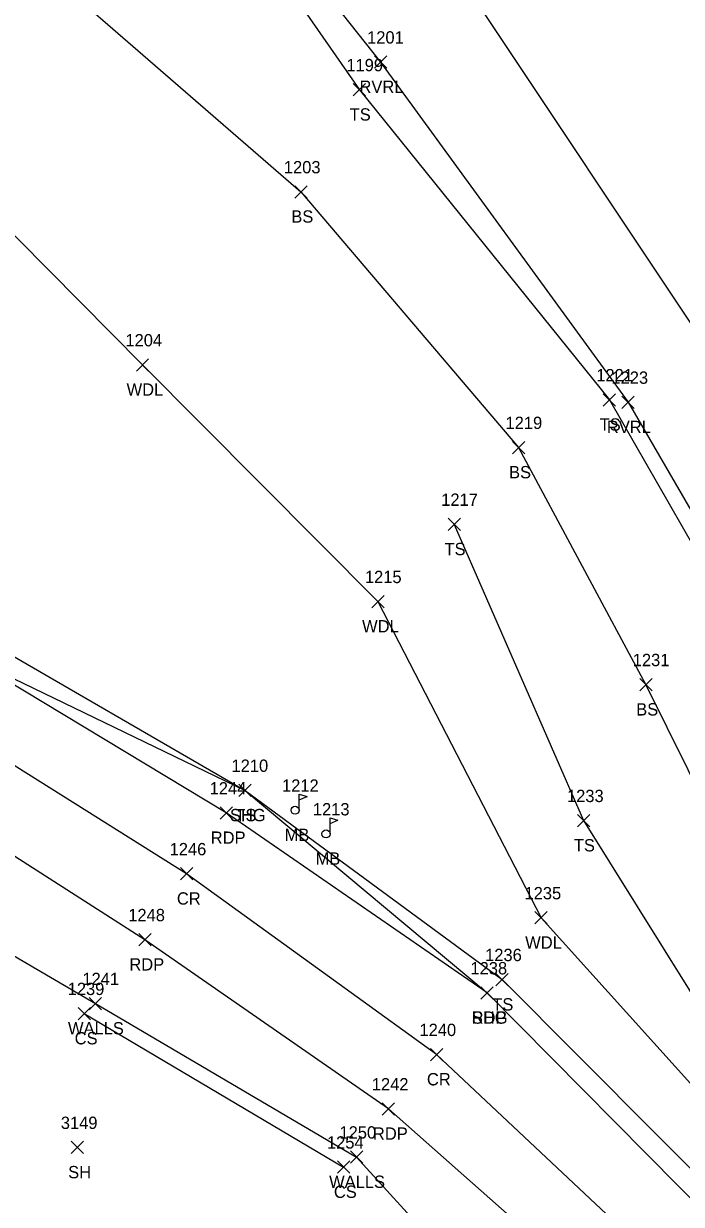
# Model space of a CAD drawing. Extents: x 1509053 to 1511576, y 400838 to 402572.
# Drawn here: x 1509603.8 to 1509710.5, y 401904.1 to 402095.5 of the extents above; entities that cross this region are included whole.
import ezdxf

# ---------------------------------------------------------------- set-up
doc = ezdxf.new("R2010")
doc.units = 0
for name, color, linetype in [('L_A', 7, 'Continuous'), ('L_I', 7, 'Continuous'), ('L_TIC', 7, 'Continuous'), ('LAWA', 7, 'Continuous'), ('LAWE', 7, 'Continuous'), ('LELB', 7, 'Continuous'), ('LMB', 7, 'Continuous'), ('LWS', 7, 'Continuous'), ('P_A', 7, 'Continuous'), ('P_I', 7, 'Continuous'), ('P_TIC', 7, 'Continuous'), ('PET', 7, 'Continuous'), ('PRC', 7, 'Continuous'), ('PSU', 7, 'Continuous')]:
    doc.layers.add(name, color=color, linetype=linetype)

msp = doc.modelspace()

# ---------------------------------------------------------------- linework, layer by layer
at = {"layer": 'L_TIC'}
for points in [[(1509660.73, 402088.31), (1509662.73, 402090.31)], [(1509662.73, 402088.31), (1509660.73, 402090.31)], [(1509657.3, 402083.82), (1509659.3, 402085.82)], [(1509659.3, 402083.82), (1509657.3, 402085.82)], [(1509647.8, 402067.27), (1509649.8, 402069.27)], [(1509649.8, 402067.27), (1509647.8, 402069.27)], [(1509622.1, 402039.21), (1509624.1, 402041.21)], [(1509624.1, 402039.21), (1509622.1, 402041.21)], [(1509697.84, 402033.54), (1509699.84, 402035.54)], [(1509699.84, 402033.54), (1509697.84, 402035.54)], [(1509700.87, 402033.14), (1509702.86, 402035.14)], [(1509702.86, 402033.14), (1509700.87, 402035.14)], [(1509683.12, 402025.81), (1509685.12, 402027.81)], [(1509685.12, 402025.81), (1509683.12, 402027.81)], [(1509672.68, 402013.35), (1509674.68, 402015.35)], [(1509674.68, 402013.35), (1509672.68, 402015.35)], [(1509660.3, 402000.82), (1509662.3, 402002.82)], [(1509662.3, 402000.82), (1509660.3, 402002.82)], [(1509703.75, 401987.35), (1509705.75, 401989.35)], [(1509705.75, 401987.35), (1509703.75, 401989.35)], [(1509638.75, 401970.2), (1509640.75, 401972.2)], [(1509640.75, 401970.2), (1509638.75, 401972.2)], [(1509693.66, 401965.31), (1509695.66, 401967.31)], [(1509695.66, 401965.31), (1509693.66, 401967.31)], [(1509686.76, 401949.54), (1509688.76, 401951.54)], [(1509688.76, 401949.54), (1509686.76, 401951.54)], [(1509680.43, 401939.51), (1509682.43, 401941.52)], [(1509682.43, 401939.51), (1509680.43, 401941.52)], [(1509612.66, 401934.02), (1509614.66, 401936.02)], [(1509614.66, 401934.02), (1509612.66, 401936.02)], [(1509614.47, 401935.63), (1509616.47, 401937.63)], [(1509616.47, 401935.63), (1509614.47, 401937.63)], [(1509611.55, 401912.3), (1509613.55, 401914.3)], [(1509613.55, 401912.3), (1509611.55, 401914.3)], [(1509654.71, 401909.12), (1509656.71, 401911.12)], [(1509656.71, 401909.12), (1509654.71, 401911.12)], [(1509656.83, 401910.74), (1509658.83, 401912.74)], [(1509658.83, 401910.74), (1509656.83, 401912.74)]]:
    msp.add_lwpolyline(points, dxfattribs=at)
at = {"layer": 'LAWA'}
msp.add_lwpolyline([(1509076.57, 402183.15), (1509127.79, 402182.33), (1509173.6, 402169.45), (1509206.41, 402183.98), (1509219.47, 402177.73), (1509276.12, 402165.35), (1509324.31, 402150.34), (1509333.92, 402141.66), (1509378.2, 402140.76), (1509422.99, 402135.87), (1509484.22, 402126.37), (1509536.38, 402111.03), (1509587.67, 402075.95), (1509623.1, 402040.21), (1509661.3, 402001.82), (1509687.76, 401950.54), (1509742.09, 401890.27)], dxfattribs=at)
at = {"layer": 'LAWE'}
msp.add_lwpolyline([(1509105.87, 402324.24), (1509166.85, 402316.84), (1509211.49, 402305.13), (1509268.21, 402284.91), (1509312.96, 402259.07), (1509356.2, 402241.45), (1509401.11, 402232.66), (1509452.56, 402212.8), (1509514.16, 402192.04), (1509556.38, 402176.06), (1509631.87, 402126.97), (1509661.73, 402089.31), (1509701.86, 402034.14), (1509721.26, 402000.81), (1509742.13, 401921.74), (1509766.75, 401859.14), (1509782.51, 401819.75), (1509797.91, 401768.02), (1509814.1, 401723.17), (1509831.98, 401671.21)], dxfattribs=at)
at = {"layer": 'LELB'}
for points in [[(1509893.6, 401622.33), (1509860.64, 401660.7), (1509835.46, 401719.88), (1509820.45, 401775.67), (1509804.55, 401821.18), (1509793.58, 401877.47), (1509769.39, 401921.13), (1509750.31, 401995.31), (1509714.67, 402043.06), (1509675.87, 402101.28), (1509636.96, 402136.16), (1509603.47, 402183.37), (1509565.38, 402200.63), (1509506.19, 402219.72), (1509454.31, 402229.61), (1509409.3, 402242.42), (1509343.87, 402268.78), (1509286.85, 402299.31), (1509229.32, 402329.05), (1509168.38, 402334.88), (1509111.42, 402354.71)], [(1509268.21, 402284.91), (1509314.49, 402254.64), (1509356.98, 402231.85), (1509402.27, 402223.46), (1509451.09, 402207.68), (1509510.53, 402186.04), (1509553.53, 402174.63), (1509629.32, 402126.51), (1509658.3, 402084.82), (1509698.84, 402034.54), (1509720.34, 401997.13), (1509738.81, 401919.7), (1509762.85, 401861.64), (1509780.24, 401817.03), (1509795.72, 401767.1), (1509811.96, 401722.66)], [(1509386.28, 402168.51), (1509440.17, 402176.72), (1509501.07, 402173.56), (1509547.44, 402149.69), (1509608.94, 402102.89), (1509648.8, 402068.27), (1509684.12, 402026.81), (1509704.75, 401988.35), (1509738.81, 401919.7)], [(1509361.47, 402094.85), (1509410.83, 402081.54), (1509459.37, 402065.34), (1509506.44, 402045.45), (1509552.07, 402021.06), (1509595.83, 401996.62), (1509639.75, 401971.21), (1509681.43, 401940.52), (1509718.97, 401902.89)], [(1509673.68, 402014.35), (1509694.66, 401966.31), (1509742.09, 401890.27)], [(1509613.66, 401935.02), (1509655.71, 401910.12)]]:
    msp.add_lwpolyline(points, dxfattribs=at)
at = {"layer": 'LMB'}
for p, q in [((1509648.5, 401970.59), (1509649.8, 401970.2)), ((1509648.51, 401967.99), (1509648.51, 401970.59)), ((1509648.51, 401969.69), (1509649.79, 401970.2)), ((1509647.85, 401967.99), (1509647.85, 401967.99)), ((1509653.52, 401966.75), (1509654.81, 401966.37)), ((1509653.52, 401964.16), (1509653.52, 401966.75)), ((1509653.52, 401965.85), (1509654.8, 401966.36)), ((1509652.87, 401964.15), (1509652.87, 401964.15))]:
    msp.add_line(p, q, dxfattribs=at)
for centre in [(1509647.85, 401967.99), (1509652.87, 401964.15)]:
    msp.add_circle(centre, 0.656, dxfattribs=at)
at = {"layer": 'LWS'}
msp.add_lwpolyline([(1509572.01, 401962.05), (1509615.47, 401936.63), (1509657.83, 401911.74), (1509670.44, 401897.88)], dxfattribs=at)
at = {"layer": 'P_TIC'}
for points in [[(1509638.75, 401970.2), (1509640.75, 401972.2)], [(1509640.75, 401970.2), (1509638.75, 401972.2)], [(1509635.68, 401966.54), (1509637.68, 401968.54)], [(1509637.68, 401966.54), (1509635.68, 401968.54)], [(1509629.25, 401956.68), (1509631.25, 401958.68)], [(1509631.25, 401956.68), (1509629.25, 401958.68)], [(1509622.48, 401945.99), (1509624.48, 401947.99)], [(1509624.48, 401945.99), (1509622.48, 401947.99)], [(1509678, 401937.37), (1509680, 401939.37)], [(1509680, 401937.37), (1509678, 401939.37)], [(1509678, 401937.37), (1509680, 401939.37)], [(1509680, 401937.37), (1509678, 401939.37)], [(1509669.81, 401927.37), (1509671.81, 401929.37)], [(1509671.81, 401927.37), (1509669.81, 401929.37)], [(1509661.99, 401918.55), (1509663.99, 401920.55)], [(1509663.99, 401918.55), (1509661.99, 401920.55)]]:
    msp.add_lwpolyline(points, dxfattribs=at)
at = {"layer": 'PET'}
for points in [[(1509636.68, 401967.54), (1509593.93, 401993.28)], [(1509623.48, 401946.99), (1509581.25, 401974.02)], [(1509679, 401938.37), (1509636.68, 401967.54)], [(1509662.99, 401919.55), (1509623.48, 401946.99)], [(1509715.31, 401901.72), (1509679, 401938.37)], [(1509690.27, 401895.46), (1509662.99, 401919.55)]]:
    msp.add_lwpolyline(points, dxfattribs=at)
at = {"layer": 'PRC'}
for points in [[(1509630.25, 401957.68), (1509587.94, 401984.24)], [(1509670.81, 401928.37), (1509630.25, 401957.68)], [(1509670.81, 401928.37), (1509707.24, 401894.16)]]:
    msp.add_lwpolyline(points, dxfattribs=at)
at = {"layer": 'PSU'}
msp.add_lwpolyline([(1509593.93, 401993.28), (1509639.75, 401971.21), (1509679, 401938.37)], dxfattribs=at)

# ---------------------------------------------------------------- texts
at = {"layer": 'L_A'}
for s, p in [('RVRL', (1509658.3, 402084.31)), ('TS', (1509656.71, 402079.82)), ('BS', (1509647.24, 402063.27)), ('WDL', (1509620.52, 402035.21)), ('TS', (1509697.25, 402029.54)), ('RVRL', (1509698.43, 402029.14)), ('BS', (1509682.56, 402021.81)), ('TS', (1509672.09, 402009.35)), ('WDL', (1509658.72, 401996.82)), ('BS', (1509703.19, 401983.35)), ('TS', (1509638.16, 401966.2)), ('MB', (1509646.16, 401962.99)), ('TS', (1509693.07, 401961.31)), ('MB', (1509651.17, 401959.15)), ('WDL', (1509685.18, 401945.54)), ('TS', (1509679.84, 401935.51)), ('WALLS', (1509611.01, 401931.63)), ('CS', (1509612.1, 401930.02)), ('SH', (1509611.04, 401908.3)), ('WALLS', (1509653.37, 401906.74)), ('CS', (1509654.15, 401905.12))]:
    msp.add_text(s, height=2, dxfattribs=at).set_placement(p)
at = {"layer": 'L_I'}
for s, p in [('1201', (1509659.53, 402092.31)), ('1199', (1509656.17, 402087.82)), ('1203', (1509646.03, 402071.27)), ('1204', (1509620.33, 402043.21)), ('1221', (1509696.71, 402037.54)), ('1223', (1509699.17, 402037.14)), ('1219', (1509681.99, 402029.81)), ('1217', (1509671.56, 402017.35)), ('1215', (1509659.18, 402004.82)), ('1231', (1509702.63, 401991.35)), ('1210', (1509637.54, 401974.21)), ('1212', (1509645.73, 401970.99)), ('1233', (1509691.96, 401969.31)), ('1213', (1509650.74, 401967.15)), ('1235', (1509685.07, 401953.54)), ('1236', (1509678.68, 401943.52)), ('1239', (1509610.96, 401938.02)), ('1241', (1509613.35, 401939.63)), ('3149', (1509609.85, 401916.3)), ('1254', (1509653.02, 401913.12)), ('1250', (1509655.05, 401914.74))]:
    msp.add_text(s, height=2, dxfattribs=at).set_placement(p)
at = {"layer": 'P_A'}
for s, p in [('SHG', (1509637.29, 401966.2)), ('RDP', (1509634.17, 401962.54)), ('CR', (1509628.68, 401952.68)), ('RDP', (1509620.97, 401941.99)), ('SHG', (1509676.53, 401933.37)), ('RDP', (1509676.49, 401933.37)), ('CR', (1509669.24, 401923.37)), ('RDP', (1509660.48, 401914.55))]:
    msp.add_text(s, height=2, dxfattribs=at).set_placement(p)
at = {"layer": 'P_I'}
for s, p in [('1210', (1509637.54, 401974.21)), ('1244', (1509633.99, 401970.54)), ('1246', (1509627.5, 401960.68)), ('1248', (1509620.79, 401949.99)), ('1238', (1509676.3, 401941.37)), ('1238', (1509676.3, 401941.37)), ('1240', (1509668.03, 401931.37)), ('1242', (1509660.3, 401922.55))]:
    msp.add_text(s, height=2, dxfattribs=at).set_placement(p)

doc.saveas('drawing.dxf')
